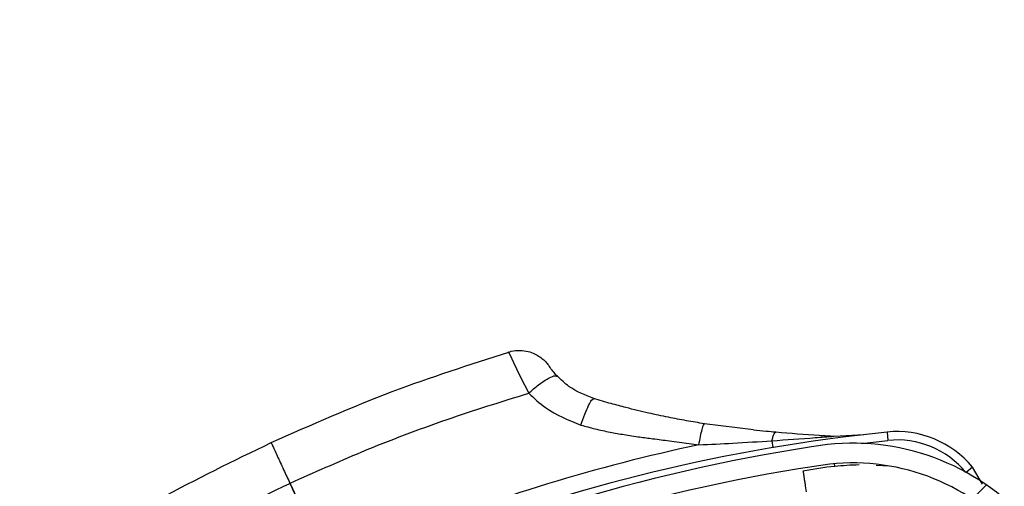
# Model space of a CAD drawing. Header units: inches. Extents: x 170 to 284, y 215 to 248.
# Tile 502 of 656: x 210.9638 to 211.0846, y 225.0724 to 225.1296. Entities that reach past the tile are written whole.
import ezdxf

# ---------------------------------------------------------------- set-up
doc = ezdxf.new("R2010")
doc.units = ezdxf.units.IN
doc.header["$LTSCALE"] = 0.25
doc.header["$MEASUREMENT"] = 0
doc.layers.add('ANNOTATIONS', color=1, linetype='Continuous')
doc.layers.add('RH FRONT OF HOOD', color=7, linetype='Continuous')
doc.styles.add('ARIAL', font='arial.ttf', dxfattribs={"height": 0.09375})
doc.dimstyles.new('STANDARD$0', dxfattribs={"dimtxt": 0.09375, "dimasz": 0.09375, "dimexe": 0.03125, "dimexo": 0.046875, "dimgap": 0.09, "dimtad": 0, "dimtih": 1, "dimtoh": 1, "dimdec": 4, "dimzin": 0, "dimdsep": 46, "dimtxsty": 'ARIAL', "dimcen": 0.09, "dimadec": 0, "dimazin": 0, "dimtfac": 1, "dimtdec": 4, "dimtofl": 0, "dimtmove": 0, "dimatfit": 1, "dimfxl": 1, "dimtolj": 1, "dimtzin": 0, "dimarcsym": 0})
pattern_1 = [(45, (200.7563139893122, 218.4993357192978), (-0.03026527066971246, 0.03026527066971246), [])]

# ---------------------------------------------------------------- blocks, each defined once
blk = doc.blocks.new('*D75')
at = {"layer": 'ANNOTATIONS', "color": 0, "lineweight": -2, "transparency": 16777216}
for p, q in [((209.9594651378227, 225.3844004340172), (209.9594651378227, 225.4781504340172)), ((210.5891923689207, 225.2906504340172), (209.9282151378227, 225.2906504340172)), ((211.1204829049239, 225.2379811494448), (209.9282151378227, 225.2379811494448)), ((209.9594651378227, 225.1442311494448), (209.9594651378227, 225.0504811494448)), ((209.9594651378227, 225.0504811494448), (209.8657151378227, 225.0504811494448))]:
    blk.add_line(p, q, dxfattribs=at)
at = {"layer": 'ANNOTATIONS', "color": 0, "transparency": 16777216}
for points in [[(209.9438401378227, 225.3844004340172), (209.9750901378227, 225.3844004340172), (209.9594651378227, 225.2906504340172)], [(209.9438401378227, 225.1442311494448), (209.9750901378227, 225.1442311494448), (209.9594651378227, 225.2379811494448)]]:
    blk.add_solid(points, dxfattribs=at)
at = {"layer": 'defpoints', "color": 0, "transparency": 16777216}
for p in [(210.6360673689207, 225.2906504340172), (209.9594651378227, 225.2379811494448), (211.1673579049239, 225.2379811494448)]:
    blk.add_point(p, dxfattribs=at)
at = {"layer": 'ANNOTATIONS', "color": 0, "transparency": 16777216, "insert": (209.6118125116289, 225.0504811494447), "char_height": 0.09375, "attachment_point": 5, "style": 'ARIAL'}
blk.add_mtext('\\A1;2 5/8"', dxfattribs=at)
blk = doc.blocks.new('*D76')
at = {"layer": 'ANNOTATIONS', "color": 0, "lineweight": -2, "transparency": 16777216}
for p, q in [((210.6277843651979, 225.6576941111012), (210.6277843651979, 226.3915711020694)), ((212.2068141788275, 224.9942942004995), (212.2068141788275, 226.3915711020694)), ((210.7215343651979, 226.3603211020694), (211.1070251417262, 226.3603211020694)), ((212.1130641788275, 226.3603211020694), (211.7275734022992, 226.3603211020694))]:
    blk.add_line(p, q, dxfattribs=at)
at = {"layer": 'ANNOTATIONS', "color": 0, "transparency": 16777216}
for points in [[(210.7215343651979, 226.3759461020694), (210.7215343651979, 226.3446961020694), (210.6277843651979, 226.3603211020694)], [(212.1130641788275, 226.3759461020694), (212.1130641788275, 226.3446961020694), (212.2068141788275, 226.3603211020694)]]:
    blk.add_solid(points, dxfattribs=at)
at = {"layer": 'defpoints', "color": 0, "transparency": 16777216}
for p in [(212.2068141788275, 226.3603211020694), (210.6277843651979, 225.6108191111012), (212.2068141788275, 224.9474192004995)]:
    blk.add_point(p, dxfattribs=at)
at = {"layer": 'ANNOTATIONS', "color": 0, "transparency": 16777216, "insert": (211.4172992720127, 226.3603211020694), "char_height": 0.09375, "attachment_point": 5, "style": 'ARIAL'}
blk.add_mtext('\\A1;DIM "A"', dxfattribs=at)

msp = doc.modelspace()

# ---------------------------------------------------------------- hatches: boundary and pattern name
at = {"layer": 'RH FRONT OF HOOD'}
h = msp.add_hatch(dxfattribs=at)
h.set_pattern_fill('ANSI31', color=256, scale=0.34241245, angle=2.8e-322, style=0)
h.set_pattern_definition([(45, (200.7896657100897, 218.4993357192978), (-0.03026527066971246, 0.03026527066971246), [])])
edge = h.paths.add_edge_path(flags=0)
edge.add_arc((211.0763061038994, 224.3915581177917), 0.021400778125, 89.9999999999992, 390.52248781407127, ccw=False)
edge.add_line((211.0763061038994, 224.4129588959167), (211.1490687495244, 224.4129588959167))
edge.add_arc((211.1490687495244, 224.8238538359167), 0.4108949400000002, 270, 450.0000000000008)
edge.add_line((211.1490687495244, 225.2347487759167), (210.6654111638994, 225.2347487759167))
edge.add_arc((210.6654111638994, 225.2390289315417), 0.004280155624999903, 180.0000000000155, 269.9999999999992, ccw=False)
edge.add_line((210.6611310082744, 225.2390289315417), (210.6611310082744, 225.2818304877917))
edge.add_arc((210.6654111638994, 225.2818304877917), 0.004280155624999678, 360, 540, ccw=False)
edge.add_line((210.6696913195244, 225.2818304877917), (210.6696913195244, 225.2390289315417))
edge.add_line((210.6696913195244, 225.2390289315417), (210.6664589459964, 225.2390289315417))
edge.add_line((210.6664589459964, 225.2390289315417), (210.6664589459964, 225.2818304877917))
edge.add_arc((210.6654111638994, 225.2818304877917), 0.001047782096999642, 360, 540.0000000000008)
edge.add_line((210.6643633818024, 225.2818304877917), (210.6643633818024, 225.2390289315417))
edge.add_arc((210.6654111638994, 225.2390289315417), 0.001047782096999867, 180, 270)
edge.add_line((210.6654111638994, 225.2379811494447), (211.1490687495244, 225.2379811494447))
edge.add_arc((211.1490687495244, 224.8238538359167), 0.4141273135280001, 269.9999999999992, 450, ccw=False)
edge.add_line((211.1490687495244, 224.4097265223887), (211.0763061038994, 224.4097265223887))
edge.add_arc((211.0763061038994, 224.3915581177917), 0.018168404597, 450.0000000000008, 750.5224878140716)
edge.add_arc((211.0910543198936, 224.4002532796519), 0.001047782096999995, 390.5224878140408, 495.0000000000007)
edge.add_line((211.0903134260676, 224.4009941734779), (211.0816182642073, 224.3922990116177))
edge.add_line((211.0816182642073, 224.3922990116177), (211.0793326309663, 224.3945846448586))
edge.add_line((211.0793326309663, 224.3945846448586), (211.0880277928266, 224.4032798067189))
edge.add_arc((211.0910543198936, 224.4002532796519), 0.004280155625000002, 390.522487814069, 495.0000000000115, ccw=False)
h = msp.add_hatch(dxfattribs=at)
h.set_pattern_fill('ANSI31', color=256, scale=0.34241245, style=0)
h.set_pattern_definition(pattern_1)
edge = h.paths.add_edge_path(flags=0)
edge.add_line((211.1157170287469, 225.2304686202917), (210.7733045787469, 225.2304686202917))
edge.add_line((210.7733045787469, 225.2304686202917), (210.7733045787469, 225.2347487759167))
edge.add_line((210.7733045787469, 225.2347487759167), (211.1157170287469, 225.2347487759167))
edge.add_arc((211.1157170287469, 224.8238538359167), 0.4108949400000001, 269.9999999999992, 450, ccw=False)
edge.add_line((211.1157170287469, 224.4129588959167), (211.0429543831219, 224.4129588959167))
edge.add_line((211.0429543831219, 224.4129588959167), (211.0429543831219, 224.4172390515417))
edge.add_line((211.0429543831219, 224.4172390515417), (211.1157170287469, 224.4172390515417))
edge.add_arc((211.1157170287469, 224.8238538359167), 0.406614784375, 270, 450.0000000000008)
h = msp.add_hatch(dxfattribs=at)
h.set_pattern_fill('ANSI31', color=256, scale=0.34241245, angle=2.8e-322, style=0)
h.set_pattern_definition(pattern_1)
edge = h.paths.add_edge_path(flags=0)
edge.add_arc((210.9334444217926, 224.9939066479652), 0.001712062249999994, 384.7692737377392, 406.9796940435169)
edge.add_line((210.9346124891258, 224.9951583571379), (210.9362594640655, 224.9969232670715))
edge.add_arc((210.9334444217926, 224.9939066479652), 0.004126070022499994, 384.76927373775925, 406.97969404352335, ccw=False)
edge.add_arc((210.9253607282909, 224.9901767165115), 0.01302879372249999, 336.2454411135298, 384.7692737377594, ccw=False)
edge.add_arc((210.9207214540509, 224.9927121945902), 0.01830194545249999, 294.76927373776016, 334.8306467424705, ccw=False)
edge.add_arc((210.9234615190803, 224.9867737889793), 0.01176186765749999, 226.9101314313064, 294.76927373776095, ccw=False)
edge.add_arc((210.9254540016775, 224.9902197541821), 0.01566536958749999, 170.0263417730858, 230.2000735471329, ccw=False)
edge.add_arc((210.9350175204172, 224.9888627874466), 0.02532140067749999, 507.6235219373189, 530.7502070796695, ccw=False)
edge.add_arc((210.9258202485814, 224.9935941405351), 0.01504902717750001, 466.9249921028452, 504.08392337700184, ccw=False)
edge.add_arc((210.9298152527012, 224.9817485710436), 0.02754708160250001, 388.07777688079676, 467.701847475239, ccw=False)
edge.add_arc((210.9612224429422, 224.9998227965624), 0.008748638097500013, 215.7278926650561, 362.7107059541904)
edge.add_arc((211.0261599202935, 225.0079139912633), 0.05672062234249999, 114.33990946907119, 187.7791734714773, ccw=False)
edge.add_arc((211.0935835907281, 224.8646505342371), 0.2150521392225, 458.19530130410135, 474.9753273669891, ccw=False)
edge.add_arc((211.0660354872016, 225.0488261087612), 0.02884824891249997, 399.92811720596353, 456.1830305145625, ccw=False)
edge.add_arc((211.1083046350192, 225.0874112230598), 0.0284373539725, 224.8898676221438, 278.4883413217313)
edge.add_arc((211.1098912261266, 225.0740018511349), 0.01494630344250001, 280.0607145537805, 335.3164658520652)
edge.add_arc((211.1068088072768, 225.0763506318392), 0.0187470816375, 332.7271482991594, 366.2088897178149)
edge.add_arc((211.1121251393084, 225.0763524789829), 0.0134739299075, 368.6468311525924, 407.0429194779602)
edge.add_arc((211.1174228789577, 225.0816252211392), 0.006011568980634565, 409.7518063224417, 430.4868473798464)
edge.add_arc((211.1149344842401, 225.0696918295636), 0.01816498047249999, 435.6685338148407, 474.7692737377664)
edge.add_arc((211.1119075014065, 225.0762520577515), 0.01094007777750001, 474.7692737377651, 564.7692737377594)
edge.add_arc((211.1036683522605, 225.0724503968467), 0.001866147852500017, 204.7692737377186, 220.4115201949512)
edge.add_line((211.1022474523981, 225.071240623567), (211.1004094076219, 225.0696756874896))
edge.add_arc((211.1036683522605, 225.0724503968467), 0.004280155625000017, 204.769273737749, 220.4115201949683, ccw=False)
edge.add_arc((211.1119075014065, 225.0762520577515), 0.01335408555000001, 114.76927373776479, 204.7692737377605, ccw=False)
edge.add_arc((211.1149344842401, 225.0696918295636), 0.020578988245, 435.38063204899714, 474.7692737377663, ccw=False)
edge.add_arc((211.1174228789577, 225.0816252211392), 0.008425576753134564, 409.34694092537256, 431.2689846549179, ccw=False)
edge.add_arc((211.1121251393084, 225.0763524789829), 0.01588793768, 368.45957599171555, 407.2398544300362, ccw=False)
edge.add_arc((211.1068088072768, 225.0763506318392), 0.02116108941, 332.8738045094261, 366.34644547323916, ccw=False)
edge.add_arc((211.1098912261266, 225.0740018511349), 0.01736031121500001, 279.9495218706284, 335.13512706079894, ccw=False)
edge.add_arc((211.1083046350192, 225.0874112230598), 0.030851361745, 224.687431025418, 278.5488113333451, ccw=False)
edge.add_arc((211.0660354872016, 225.0488261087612), 0.02643424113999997, 399.7109832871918, 456.0928868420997)
edge.add_arc((211.0935835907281, 224.8646505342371), 0.21263813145, 458.2069421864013, 474.9789632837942)
edge.add_arc((211.0261599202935, 225.0079139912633), 0.05430661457, 474.3259003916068, 547.8838086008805)
edge.add_arc((210.9612224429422, 224.9998227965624), 0.01116264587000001, 214.8303126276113, 363.29836093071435, ccw=False)
edge.add_arc((210.9298152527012, 224.9817485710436), 0.02513307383, 387.7406739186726, 467.7399315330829)
edge.add_arc((210.9258202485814, 224.9935941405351), 0.01263501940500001, 466.8523210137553, 503.7519705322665)
edge.add_arc((210.9350175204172, 224.9888627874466), 0.022907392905, 507.8135800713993, 530.7889889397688)
edge.add_arc((210.9254540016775, 224.9902197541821), 0.01325136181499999, 529.9615141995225, 590.5045235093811)
edge.add_arc((210.9234615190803, 224.9867737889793), 0.009347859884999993, 226.49179786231, 294.7692737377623)
edge.add_arc((210.9207214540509, 224.9927121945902), 0.01588793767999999, 294.7692737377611, 334.7214526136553)
edge.add_arc((210.9253607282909, 224.9901767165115), 0.01061478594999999, 336.4037750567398, 384.7692737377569)

# ---------------------------------------------------------------- linework, layer by layer
for p, q in [((211.0538431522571, 225.0793124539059), (211.0478533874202, 225.0800577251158)), ((211.0637409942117, 225.0785327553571), (211.0673858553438, 225.0787224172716)), ((211.0702446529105, 225.0790351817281), (211.0703495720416, 225.0780133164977)), ((211.0561091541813, 225.0779705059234), (211.056250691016, 225.0771343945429)), ((211.0671001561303, 225.0776547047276), (211.0703495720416, 225.0780133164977)), ((211.0637668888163, 225.0751628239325), (211.0638129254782, 225.0748224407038)), ((211.0705390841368, 225.0748379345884), (211.0689001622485, 225.0749558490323)), ((211.0807186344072, 225.074733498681), (211.0799474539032, 225.0740982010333)), ((211.0819504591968, 225.0726594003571), (211.0807186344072, 225.074733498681))]:
    msp.add_line(p, q, dxfattribs=at)
at = {"layer": 'RH FRONT OF HOOD', "flags": 128}
msp.add_lwpolyline([(211.0238940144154, 225.0886855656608), (211.0238170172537, 225.088862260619), (211.0239533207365, 225.0885676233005), (211.0244212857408, 225.0875519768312), (211.0252407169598, 225.0858435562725), (211.0262767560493, 225.083811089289), (211.0262767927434, 225.0838110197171), (211.0262767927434, 225.0838110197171)], dxfattribs=at)
at = {"layer": 'RH FRONT OF HOOD'}
for centre, radius, start, end in [((211.0923126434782, 224.8641028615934), 0.2160622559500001, 95.86225241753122, 111.3285798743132), ((211.0714687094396, 225.0671134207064), 0.01198443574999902, 39.48165913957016, 95.86225241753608), ((211.0935835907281, 224.8646505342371), 0.2150521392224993, 98.19530130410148, 114.9753273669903), ((211.0923126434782, 224.8641028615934), 0.2180957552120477, 101.9484969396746, 112.0222083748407), ((211.0660354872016, 225.0488261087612), 0.02884824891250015, 39.92811720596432, 96.18303051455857), ((211.0714687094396, 225.0671134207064), 0.01095719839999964, 39.48165913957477, 95.8622524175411), ((211.0935835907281, 224.8646505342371), 0.2126381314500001, 98.20694218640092, 114.9789632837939), ((211.0660354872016, 225.0488261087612), 0.02643424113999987, 39.7109832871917, 96.09288684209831)]:
    msp.add_arc(centre, radius, start, end, dxfattribs=at)
for points, knots in [([(210.9946801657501, 225.0777474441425), (210.9995985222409, 225.0799262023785), (211.0091175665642, 225.0841429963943), (211.0190365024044, 225.0873042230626), (211.0238304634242, 225.0888320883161)], [0, 0, 0, 0, 0.5166859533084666, 1, 1, 1, 1]), ([(211.0238305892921, 225.0888319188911), (211.0239287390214, 225.0888730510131), (211.0243698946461, 225.0890579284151), (211.0251952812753, 225.0890836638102), (211.0261701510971, 225.0889631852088), (211.0269829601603, 225.0886683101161), (211.027621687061, 225.0882997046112), (211.0280945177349, 225.0879209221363), (211.028418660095, 225.0875894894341), (211.0286160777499, 225.08734919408), (211.0287168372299, 225.0872121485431), (211.028755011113, 225.0871578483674), (211.0287635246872, 225.0871456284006), (211.0287683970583, 225.0871386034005), (211.0287700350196, 225.0871362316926), (211.0287708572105, 225.0871350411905)], [0, 0, 0, 0, 0.05652103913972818, 0.2540462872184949, 0.4273552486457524, 0.5794983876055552, 0.7104459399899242, 0.8185506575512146, 0.9012506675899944, 0.9564155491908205, 0.9850429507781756, 0.9903528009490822, 0.9934690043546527, 0.9967217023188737, 1, 1, 1, 1]), ([(211.0297975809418, 225.0858762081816), (211.0296521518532, 225.0860337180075), (211.0294897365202, 225.0862096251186), (211.0292174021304, 225.0865330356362), (211.0289813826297, 225.0868365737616), (211.0288052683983, 225.087085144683), (211.0287885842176, 225.0871094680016), (211.0287811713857, 225.0871202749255)], [0, 0, 0, 0, 0.2111589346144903, 0.2358224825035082, 0.5027141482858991, 0.7790543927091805, 1, 1, 1, 1]), ([(211.034259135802, 225.0831413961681), (211.0331915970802, 225.0835667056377), (211.0315199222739, 225.0842327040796), (211.0302547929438, 225.0854399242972), (211.0297975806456, 225.0858762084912)], [0, 0, 0, 0, 0.6386043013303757, 1, 1, 1, 1]), ([(210.9969973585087, 225.0727525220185), (210.9999283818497, 225.0740675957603), (211.0062627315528, 225.0769096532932), (211.0160330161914, 225.0806191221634), (211.0229357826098, 225.082769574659), (211.0262771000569, 225.083810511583)], [0, 0, 0, 0, 0.3076441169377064, 0.6648617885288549, 1, 1, 1, 1]), ([(211.0262772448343, 225.083810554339), (211.0269359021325, 225.0831857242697), (211.0287686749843, 225.0814470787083), (211.0311613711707, 225.0805039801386), (211.032694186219, 225.0798998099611)], [0, 0, 0, 0, 0.359377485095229, 0.9999999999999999, 0.9999999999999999, 0.9999999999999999, 0.9999999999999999]), ([(211.0478533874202, 225.0800577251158), (211.0471067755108, 225.0801784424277), (211.0456197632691, 225.0804188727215), (211.0433332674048, 225.0808556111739), (211.0408668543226, 225.0813823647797), (211.0385278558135, 225.0819494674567), (211.0362884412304, 225.0825446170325), (211.0349699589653, 225.0829323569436), (211.034259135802, 225.0831413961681)], [0, 0, 0, 0, 0.1610961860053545, 0.3208521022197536, 0.5001076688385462, 0.7056749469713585, 0.8413228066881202, 1, 1, 1, 1]), ([(211.032694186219, 225.0798998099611), (211.0332657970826, 225.0797395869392), (211.0344431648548, 225.0794095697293), (211.0362127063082, 225.0790322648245), (211.0380408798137, 225.0787074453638), (211.0397940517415, 225.0784456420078), (211.0416471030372, 225.0782029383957), (211.0436698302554, 225.0779511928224), (211.0455529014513, 225.0777077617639), (211.0467580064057, 225.0775319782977), (211.0471597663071, 225.0774733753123)], [0, 0, 0, 0, 0.1216476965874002, 0.2505622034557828, 0.3699476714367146, 0.5011532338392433, 0.6125555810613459, 0.7514486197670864, 0.9171375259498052, 1, 1, 1, 1]), ([(211.0471597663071, 225.0774733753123), (211.0472243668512, 225.0778234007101), (211.0473574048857, 225.0785442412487), (211.0475601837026, 225.079396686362), (211.0477388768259, 225.0799655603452), (211.0478159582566, 225.0800275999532), (211.0478533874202, 225.0800577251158)], [0, 0, 0, 0, 0.2427897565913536, 0.5000000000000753, 0.7572102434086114, 1, 1, 1, 1]), ([(211.0538392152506, 225.0793128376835), (211.0538392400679, 225.0793128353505), (211.0543632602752, 225.0792635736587), (211.0552856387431, 225.0791740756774), (211.0562159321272, 225.0790891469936), (211.0566164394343, 225.0790546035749), (211.0566164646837, 225.0790546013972)], [0, 0, 0, 0, 2.704369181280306e-05, 0.5710314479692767, 0.999972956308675, 1, 1, 1, 1]), ([(211.0561091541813, 225.0779705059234), (211.0561556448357, 225.0781364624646), (211.0562496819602, 225.0784721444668), (211.0564069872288, 225.0788240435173), (211.0565311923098, 225.0789962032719), (211.0566003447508, 225.079043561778), (211.0566164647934, 225.0790546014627)], [0, 0, 0, 0, 0.2979480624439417, 0.6026626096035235, 0.907377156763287, 1, 1, 1, 1]), ([(211.0561091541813, 225.0779705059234), (211.0578841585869, 225.0780973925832), (211.0604267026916, 225.0782791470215), (211.0629724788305, 225.0784739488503), (211.0637409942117, 225.0785327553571)], [0, 0, 0, 0, 0.6981213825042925, 1, 1, 1, 1]), ([(211.0566164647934, 225.0790546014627), (211.0583799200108, 225.0789090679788), (211.0607342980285, 225.0787147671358), (211.0631377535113, 225.0785692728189), (211.0637409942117, 225.0785327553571)], [0, 0, 0, 0, 0.7490110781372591, 1, 1, 1, 1]), ([(210.9684073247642, 225.0633080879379), (210.9725688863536, 225.0658852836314), (210.9810708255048, 225.071150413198), (210.9900746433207, 225.0755150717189), (210.994671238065, 225.0777433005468)], [0, 0, 0, 0, 0.4894838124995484, 1, 1, 1, 1]), ([(210.994688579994, 225.0777059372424), (210.9946862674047, 225.0777108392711), (210.9946798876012, 225.0777243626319), (210.9948630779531, 225.0773292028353), (210.9953406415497, 225.07629973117), (210.9961363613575, 225.0745848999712), (210.9967233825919, 225.0733200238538), (210.9969886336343, 225.0727484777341)], [0, 0, 0, 0, 0.09013511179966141, 0.2486582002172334, 0.5414135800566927, 0.7927834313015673, 1, 1, 1, 1]), ([(211.0471597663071, 225.0774733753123), (211.0485513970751, 225.0775396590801), (211.0515402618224, 225.0776820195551), (211.0545179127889, 225.0778700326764), (211.0561091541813, 225.0779705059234)], [0, 0, 0, 0, 0.4656051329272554, 1, 1, 1, 1]), ([(211.0668105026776, 225.075013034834), (211.0658202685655, 225.0749684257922), (211.0635546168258, 225.0748663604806), (211.0612364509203, 225.0744790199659), (211.0599314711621, 225.0742609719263)], [0, 0, 0, 0, 0.4370636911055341, 1, 1, 1, 1]), ([(211.0599314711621, 225.0742609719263), (211.0599366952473, 225.0742270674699), (211.0599447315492, 225.0741749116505), (211.0599934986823, 225.0738584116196), (211.060043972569, 225.0735308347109), (211.060106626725, 225.0731242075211), (211.0601976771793, 225.0725332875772), (211.0602733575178, 225.0720421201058), (211.060322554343, 225.0717228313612)], [0, 0, 0, 0, 0.2394568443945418, 0.3683606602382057, 0.5000000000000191, 0.6316393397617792, 0.7605431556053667, 1, 1, 1, 1]), ([(210.9707428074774, 225.0586961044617), (210.9750156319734, 225.0612273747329), (210.9835533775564, 225.0662852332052), (210.9925129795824, 225.0705953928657), (210.9969886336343, 225.0727484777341)], [0, 0, 0, 0, 0.5004628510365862, 1, 1, 1, 1]), ([(210.9969886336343, 225.0727484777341), (210.9972570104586, 225.0721697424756), (210.9985084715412, 225.069471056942), (210.9997596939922, 225.0667729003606), (211.0007425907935, 225.0646533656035)], [0, 0, 0, 0, 0.2144507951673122, 1, 1, 1, 1]), ([(211.0007512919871, 225.0646580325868), (210.9998210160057, 225.0666639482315), (210.9985698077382, 225.0693618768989), (210.9973183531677, 225.0720603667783), (210.9969973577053, 225.0727525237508)], [0, 0, 0, 0, 0.7435021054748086, 1, 1, 1, 1])]:
    msp.add_open_spline(points, degree=3, knots=knots, dxfattribs=at)
for points in [[(211.0262772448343, 225.083810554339), (211.0266799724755, 225.0841617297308), (211.0274854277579, 225.0848640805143), (211.0285772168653, 225.0856013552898), (211.0294325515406, 225.0860066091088), (211.0296759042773, 225.0859196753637), (211.0297975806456, 225.0858762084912)], [(211.032694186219, 225.0798998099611), (211.0328534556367, 225.0803608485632), (211.0331719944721, 225.0812829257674), (211.0336332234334, 225.0823470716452), (211.0340266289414, 225.0830531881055), (211.0341816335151, 225.0831119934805), (211.034259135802, 225.0831413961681)]]:
    msp.add_open_spline(points, degree=3, dxfattribs=at)

# ---------------------------------------------------------------- dimensions: what is measured, and where the dimension line sits
at = {"layer": 'ANNOTATIONS'}
dim = msp.add_linear_dim(base=(212.2068141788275, 226.3603211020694), p1=(210.6277843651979, 225.6108191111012), p2=(212.2068141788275, 224.9474192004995), text='DIM "A"', dimstyle='STANDARD$0', dxfattribs=at)
dim.commit()
dim.dimension.update_dxf_attribs({"geometry": '*D76', "text_midpoint": (211.4172992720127, 226.3603211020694)})
dim = msp.add_linear_dim(base=(209.9594651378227, 225.2379811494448), p1=(210.6360673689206, 225.2906504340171), p2=(211.1673579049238, 225.2379811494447), angle=90, text='2 5/8"', dimstyle='STANDARD$0', dxfattribs=at)
dim.commit()
dim.dimension.update_dxf_attribs({"geometry": '*D75', "text_midpoint": (209.6118125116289, 225.0504811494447)})

doc.saveas('drawing.dxf')
